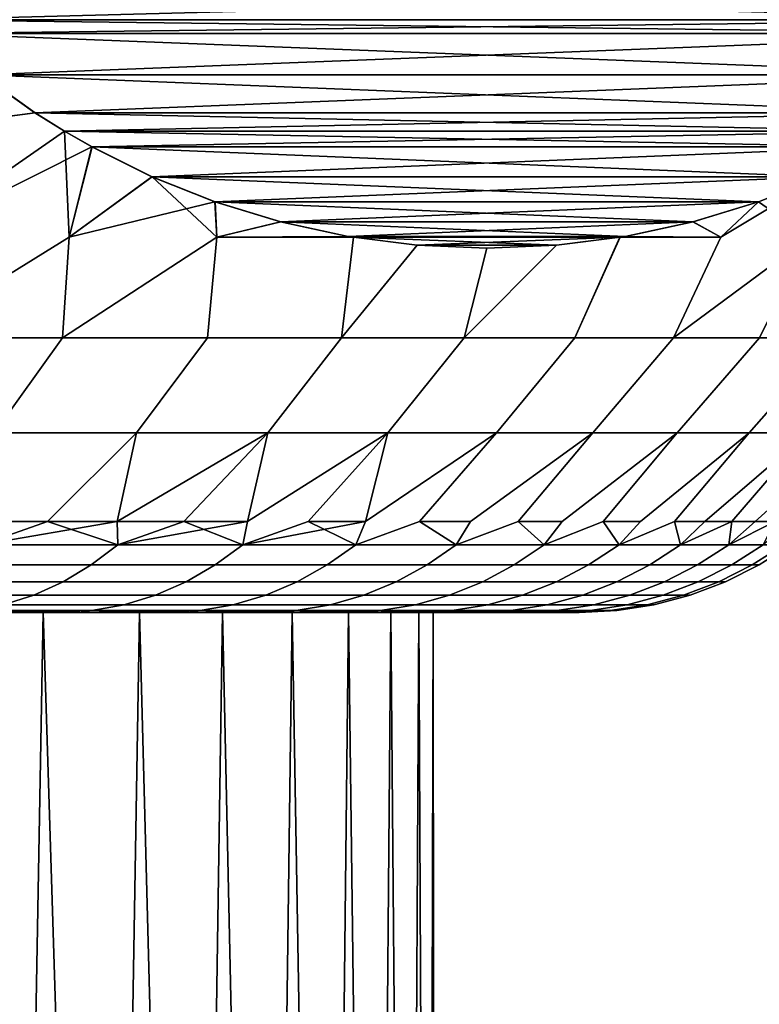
# Model space of a CAD drawing. Header units: metres. Extents: x -109 to 109, y -100 to 58.
# Tile 529 of 642: x 9.11 to 11.14, y 19.62 to 22.33. Entities that reach past the tile are written whole.
import ezdxf

# ---------------------------------------------------------------- set-up
doc = ezdxf.new("R2010")
doc.units = ezdxf.units.M
doc.layers.add('solid_21_062_100_XXX', color=7, linetype='CONTINUOUS')

msp = doc.modelspace()

# ---------------------------------------------------------------- linework, layer by layer
at = {"layer": 'solid_21_062_100_XXX'}
for points in [[(8.742086, 22.411617, 196.139175), (12.041987, 22.411062, 201.854767), (11.956112, 22.326788, 201.706024)], [(8.742086, 22.411617, 196.139175), (11.956112, 22.326788, 201.706024), (8.828505, 22.326782, 196.288849)], [(12.042513, 22.411606, 208.139191), (8.742615, 22.41107, 213.854782), (8.828498, 22.326788, 213.706024)], [(12.042513, 22.411606, 208.139191), (8.828498, 22.326788, 213.706024), (11.956105, 22.326782, 208.288849)], [(11.956105, 22.326782, 208.288849), (8.828498, 22.326788, 213.706024), (8.869605, 22.289175, 213.634827)], [(8.828505, 22.326782, 196.288849), (11.956112, 22.326788, 201.706024), (11.914998, 22.289169, 201.634811)], [(8.8691, 22.289625, 196.359161), (8.828505, 22.326782, 196.288849), (11.914998, 22.289169, 201.634811)], [(11.9155, 22.289618, 208.359177), (11.956105, 22.326782, 208.288849), (8.869605, 22.289175, 213.634827)], [(9.005974, 22.175941, 196.596237), (8.8691, 22.289625, 196.359161), (11.914998, 22.289169, 201.634811)], [(11.778625, 22.175934, 208.596252), (11.9155, 22.289618, 208.359177), (8.869605, 22.289175, 213.634827)], [(11.778625, 22.175934, 208.596252), (8.869605, 22.289175, 213.634827), (9.006467, 22.175562, 213.397766)], [(9.005974, 22.175941, 196.596237), (11.914998, 22.289169, 201.634811), (11.778137, 22.175558, 201.397766)], [(9.005974, 22.175941, 196.596237), (9.152626, 22.071663, 196.85025), (8.777509, 22.022234, 196.491837)], [(8.777516, 22.022234, 213.503006), (9.153113, 22.071344, 213.143768), (9.006467, 22.175562, 213.397766)], [(9.005974, 22.175941, 196.596237), (11.778137, 22.175558, 201.397766), (9.152626, 22.071663, 196.85025)], [(11.778625, 22.175934, 208.596252), (9.006467, 22.175562, 213.397766), (11.631973, 22.071657, 208.850266)], [(11.631973, 22.071657, 208.850266), (9.006467, 22.175562, 213.397766), (9.153113, 22.071344, 213.143768)], [(9.152626, 22.071663, 196.85025), (11.778137, 22.175558, 201.397766), (11.631491, 22.071341, 201.143768)], [(9.152626, 22.071663, 196.85025), (9.233551, 22.02103, 196.990417), (8.814921, 21.730471, 196.821747), (8.777509, 22.022234, 196.491837)], [(8.814769, 21.730471, 213.173279), (9.233544, 22.021036, 213.004471), (9.153113, 22.071344, 213.143768), (8.777516, 22.022234, 213.503006)], [(9.152626, 22.071663, 196.85025), (11.631491, 22.071341, 201.143768), (11.551065, 22.021036, 201.004471)], [(9.152626, 22.071663, 196.85025), (11.551065, 22.021036, 201.004471), (9.233551, 22.02103, 196.990417)], [(11.631973, 22.071657, 208.850266), (9.153113, 22.071344, 213.143768), (9.233544, 22.021036, 213.004471)], [(11.631973, 22.071657, 208.850266), (9.233544, 22.021036, 213.004471), (11.551059, 22.02103, 208.990417)], [(8.800601, 21.45356, 212.862122), (9.246716, 21.730471, 212.681366), (9.233544, 22.021036, 213.004471), (8.814769, 21.730471, 213.173279)], [(9.308641, 21.978024, 197.120468), (8.814921, 21.730471, 196.821747), (9.233551, 22.02103, 196.990417)], [(9.246716, 21.730471, 212.681366), (9.309202, 21.977716, 212.873413), (9.233544, 22.021036, 213.004471)], [(11.551059, 22.02103, 208.990417), (9.233544, 22.021036, 213.004471), (9.309202, 21.977716, 212.873413)], [(9.233551, 22.02103, 196.990417), (11.551065, 22.021036, 201.004471), (11.4754, 21.977713, 200.873413)], [(9.308641, 21.978024, 197.120468), (9.233551, 22.02103, 196.990417), (11.4754, 21.977713, 200.873413)], [(11.475956, 21.978016, 209.120499), (11.551059, 22.02103, 208.990417), (9.309202, 21.977716, 212.873413)], [(9.308641, 21.978024, 197.120468), (9.246865, 21.730471, 197.313675), (8.800601, 21.45356, 197.132736), (8.814921, 21.730471, 196.821747)], [(9.246716, 21.730471, 212.681366), (9.474071, 21.895926, 212.58786), (9.309202, 21.977716, 212.873413)], [(9.473566, 21.896152, 197.406128), (9.246865, 21.730471, 197.313675), (9.308641, 21.978024, 197.120468)], [(9.473566, 21.896152, 197.406128), (9.308641, 21.978024, 197.120468), (11.4754, 21.977713, 200.873413)], [(11.31103, 21.896147, 209.406158), (11.475956, 21.978016, 209.120499), (9.309202, 21.977716, 212.873413)], [(11.31103, 21.896147, 209.406158), (9.309202, 21.977716, 212.873413), (9.474071, 21.895926, 212.58786)], [(9.473566, 21.896152, 197.406128), (11.4754, 21.977713, 200.873413), (11.31053, 21.895922, 200.587845)], [(9.227734, 21.45356, 212.356308), (9.651248, 21.730471, 212.166672), (9.474071, 21.895926, 212.58786), (9.246716, 21.730471, 212.681366)], [(9.473566, 21.896152, 197.406128), (9.646564, 21.827225, 197.705765), (9.246865, 21.730471, 197.313675)], [(9.473566, 21.896152, 197.406128), (11.31053, 21.895922, 200.587845), (9.646564, 21.827225, 197.705765)], [(11.31103, 21.896147, 209.406158), (9.474071, 21.895926, 212.58786), (11.138032, 21.827219, 209.705795)], [(9.651248, 21.730471, 212.166672), (9.647058, 21.827049, 212.288239), (9.474071, 21.895926, 212.58786)], [(11.138032, 21.827219, 209.705795), (9.474071, 21.895926, 212.58786), (9.647058, 21.827049, 212.288239)], [(9.646564, 21.827225, 197.705765), (11.31053, 21.895922, 200.587845), (11.137541, 21.827045, 200.288223)], [(11.31053, 21.895922, 200.587845), (11.277728, 21.730471, 200.831192), (10.904285, 21.45356, 200.480728), (11.034307, 21.730471, 200.223679)], [(11.137541, 21.827045, 200.288223), (11.31053, 21.895922, 200.587845), (11.034307, 21.730471, 200.223679)], [(11.31103, 21.896147, 209.406158), (11.138032, 21.827219, 209.705795), (11.277641, 21.730471, 209.163895)], [(9.646564, 21.827225, 197.705765), (9.651393, 21.730471, 197.828384), (9.227734, 21.45356, 197.638565), (9.246865, 21.730471, 197.313675)], [(9.646564, 21.827225, 197.705765), (9.826364, 21.772358, 198.017197), (9.651393, 21.730471, 197.828384)], [(9.646564, 21.827225, 197.705765), (11.137541, 21.827045, 200.288223), (9.826364, 21.772358, 198.017197)], [(11.138032, 21.827219, 209.705795), (9.647058, 21.827049, 212.288239), (10.958231, 21.772354, 210.017212)], [(9.651248, 21.730471, 212.166672), (9.826916, 21.772217, 211.976715), (9.647058, 21.827049, 212.288239)], [(10.958231, 21.772354, 210.017212), (9.647058, 21.827049, 212.288239), (9.826916, 21.772217, 211.976715)], [(9.826364, 21.772358, 198.017197), (11.137541, 21.827045, 200.288223), (10.957681, 21.772213, 199.976685)], [(11.138032, 21.827219, 209.705795), (11.034207, 21.730471, 209.771408), (10.904285, 21.45356, 209.51413), (11.277641, 21.730471, 209.163895)], [(10.957681, 21.772213, 199.976685), (11.137541, 21.827045, 200.288223), (11.034307, 21.730471, 200.223679)], [(11.138032, 21.827219, 209.705795), (10.958231, 21.772354, 210.017212), (11.034207, 21.730471, 209.771408)], [(9.651248, 21.730471, 212.166672), (10.012185, 21.732346, 211.655823), (9.826916, 21.772217, 211.976715)], [(9.826364, 21.772358, 198.017197), (10.011753, 21.73242, 198.338303), (9.651393, 21.730471, 197.828384)], [(9.826364, 21.772358, 198.017197), (10.957681, 21.772213, 199.976685), (10.011753, 21.73242, 198.338303)], [(10.958231, 21.772354, 210.017212), (9.826916, 21.772217, 211.976715), (10.772841, 21.732418, 210.338318)], [(10.772841, 21.732418, 210.338318), (9.826916, 21.772217, 211.976715), (10.012185, 21.732346, 211.655823)], [(10.011753, 21.73242, 198.338303), (10.957681, 21.772213, 199.976685), (10.772411, 21.732344, 199.655792)], [(10.772411, 21.732344, 199.655792), (10.957681, 21.772213, 199.976685), (11.034307, 21.730471, 200.223679)], [(10.958231, 21.772354, 210.017212), (10.772841, 21.732418, 210.338318), (11.034207, 21.730471, 209.771408)], [(8.800601, 21.45356, 212.862122), (9.227734, 21.45356, 212.356308), (9.246716, 21.730471, 212.681366)], [(9.227734, 21.45356, 197.638565), (8.800601, 21.45356, 197.132736), (9.246865, 21.730471, 197.313675)], [(9.227734, 21.45356, 212.356308), (9.625832, 21.45356, 211.827316), (9.651248, 21.730471, 212.166672)], [(9.625832, 21.45356, 198.167542), (9.227734, 21.45356, 197.638565), (9.651393, 21.730471, 197.828384)], [(9.993644, 21.45356, 211.276855), (10.026648, 21.729918, 211.630768), (9.651248, 21.730471, 212.166672), (9.625832, 21.45356, 211.827316)], [(9.993644, 21.45356, 198.718002), (9.625832, 21.45356, 198.167542), (9.651393, 21.730471, 197.828384), (10.026774, 21.729897, 198.364319)], [(9.651248, 21.730471, 212.166672), (10.026648, 21.729918, 211.630768), (10.012185, 21.732346, 211.655823)], [(10.011753, 21.73242, 198.338303), (10.026774, 21.729897, 198.364319), (9.651393, 21.730471, 197.828384)], [(9.993644, 21.45356, 211.276855), (10.201414, 21.708113, 211.328064), (10.026648, 21.729918, 211.630768)], [(9.993644, 21.45356, 198.718002), (10.026774, 21.729897, 198.364319), (10.200974, 21.708149, 198.666031)], [(10.011753, 21.73242, 198.338303), (10.757966, 21.729918, 199.630768), (10.026774, 21.729897, 198.364319)], [(10.011753, 21.73242, 198.338303), (10.772411, 21.732344, 199.655792), (10.757966, 21.729918, 199.630768)], [(10.772841, 21.732418, 210.338318), (10.012185, 21.732346, 211.655823), (10.026648, 21.729918, 211.630768)], [(10.772841, 21.732418, 210.338318), (10.026648, 21.729918, 211.630768), (10.757839, 21.729897, 210.364304)], [(10.757839, 21.729897, 210.364304), (10.026648, 21.729918, 211.630768), (10.201414, 21.708113, 211.328064)], [(10.026774, 21.729897, 198.364319), (10.757966, 21.729918, 199.630768), (10.583182, 21.708111, 199.328033)], [(10.026774, 21.729897, 198.364319), (10.583182, 21.708111, 199.328033), (10.200974, 21.708149, 198.666031)], [(10.757839, 21.729897, 210.364304), (10.201414, 21.708113, 211.328064), (10.583621, 21.708149, 210.666061)], [(10.633878, 21.45356, 199.876419), (10.330011, 21.45356, 199.288239), (10.583182, 21.708111, 199.328033), (10.757966, 21.729918, 199.630768)], [(10.330011, 21.45356, 210.706619), (10.633878, 21.45356, 210.118439), (10.757839, 21.729897, 210.364304), (10.583621, 21.708149, 210.666061)], [(10.904285, 21.45356, 209.51413), (11.034207, 21.730471, 209.771408), (10.757839, 21.729897, 210.364304), (10.633878, 21.45356, 210.118439)], [(10.904285, 21.45356, 200.480728), (10.633878, 21.45356, 199.876419), (10.757966, 21.729918, 199.630768), (11.034307, 21.730471, 200.223679)], [(10.772841, 21.732418, 210.338318), (10.757839, 21.729897, 210.364304), (11.034207, 21.730471, 209.771408)], [(10.772411, 21.732344, 199.655792), (11.034307, 21.730471, 200.223679), (10.757966, 21.729918, 199.630768)], [(10.904285, 21.45356, 209.51413), (11.140385, 21.45356, 208.895615), (11.277641, 21.730471, 209.163895)], [(11.140385, 21.45356, 201.099243), (10.904285, 21.45356, 200.480728), (11.277728, 21.730471, 200.831192)], [(10.330011, 21.45356, 199.288239), (9.993644, 21.45356, 198.718002), (10.200974, 21.708149, 198.666031), (10.392025, 21.700001, 198.996948)], [(9.993644, 21.45356, 211.276855), (10.330011, 21.45356, 210.706619), (10.39257, 21.700001, 210.996979), (10.201414, 21.708113, 211.328064)], [(10.200974, 21.708149, 198.666031), (10.583182, 21.708111, 199.328033), (10.392025, 21.700001, 198.996948)], [(10.583621, 21.708149, 210.666061), (10.201414, 21.708113, 211.328064), (10.39257, 21.700001, 210.996979)], [(10.330011, 21.45356, 210.706619), (10.583621, 21.708149, 210.666061), (10.39257, 21.700001, 210.996979)], [(10.330011, 21.45356, 199.288239), (10.392025, 21.700001, 198.996948), (10.583182, 21.708111, 199.328033)], [(9.04089, 21.192892, 197.787567), (8.622407, 21.192892, 197.291977), (8.800601, 21.45356, 197.132736), (9.227734, 21.45356, 197.638565)], [(8.622407, 21.192892, 212.702881), (9.04089, 21.192892, 212.207306), (9.227734, 21.45356, 212.356308), (8.800601, 21.45356, 212.862122)], [(9.430928, 21.192892, 198.305832), (9.04089, 21.192892, 197.787567), (9.227734, 21.45356, 197.638565), (9.625832, 21.45356, 198.167542)], [(9.04089, 21.192892, 212.207306), (9.430928, 21.192892, 211.689026), (9.625832, 21.45356, 211.827316), (9.227734, 21.45356, 212.356308)], [(9.791292, 21.192892, 198.845154), (9.430928, 21.192892, 198.305832), (9.625832, 21.45356, 198.167542), (9.993644, 21.45356, 198.718002)], [(9.430928, 21.192892, 211.689026), (9.791292, 21.192892, 211.149704), (9.993644, 21.45356, 211.276855), (9.625832, 21.45356, 211.827316)], [(10.12085, 21.192892, 199.403839), (9.791292, 21.192892, 198.845154), (9.993644, 21.45356, 198.718002), (10.330011, 21.45356, 199.288239)], [(9.791292, 21.192892, 211.149704), (10.12085, 21.192892, 210.591034), (10.330011, 21.45356, 210.706619), (9.993644, 21.45356, 211.276855)], [(10.418563, 21.192892, 199.980118), (10.12085, 21.192892, 199.403839), (10.330011, 21.45356, 199.288239), (10.633878, 21.45356, 199.876419)], [(10.12085, 21.192892, 210.591034), (10.418563, 21.192892, 210.01474), (10.633878, 21.45356, 210.118439), (10.330011, 21.45356, 210.706619)], [(10.683496, 21.192892, 200.572189), (10.418563, 21.192892, 199.980118), (10.633878, 21.45356, 199.876419), (10.904285, 21.45356, 200.480728)], [(10.418563, 21.192892, 210.01474), (10.683496, 21.192892, 209.422684), (10.904285, 21.45356, 209.51413), (10.633878, 21.45356, 210.118439)], [(10.914814, 21.192892, 201.178177), (10.683496, 21.192892, 200.572189), (10.904285, 21.45356, 200.480728), (11.140385, 21.45356, 201.099243)], [(10.683496, 21.192892, 209.422684), (10.914814, 21.192892, 208.816696), (11.140385, 21.45356, 208.895615), (10.904285, 21.45356, 209.51413)], [(11.111791, 21.192892, 201.796173), (10.914814, 21.192892, 201.178177), (11.140385, 21.45356, 201.099243), (11.341432, 21.45356, 201.730026)], [(10.914814, 21.192892, 208.816696), (11.111791, 21.192892, 208.198685), (11.341432, 21.45356, 208.264847), (11.140385, 21.45356, 208.895615)], [(11.273806, 21.192892, 202.424255), (11.111791, 21.192892, 201.796173), (11.341432, 21.45356, 201.730026), (11.506795, 21.45356, 202.371078)], [(11.111791, 21.192892, 208.198685), (11.273806, 21.192892, 207.570602), (11.506795, 21.45356, 207.623779), (11.341432, 21.45356, 208.264847)], [(9.186948, 20.950001, 198.405579), (8.987576, 20.950001, 198.13623), (9.04089, 21.192892, 197.787567), (9.430928, 21.192892, 198.305832)], [(8.987576, 20.950001, 211.858627), (9.186949, 20.950001, 211.589279), (9.430928, 21.192892, 211.689026), (9.04089, 21.192892, 212.207306)], [(9.378251, 20.950001, 198.68071), (9.186948, 20.950001, 198.405579), (9.430928, 21.192892, 198.305832)], [(9.186949, 20.950001, 211.589279), (9.378252, 20.950001, 211.314148), (9.430928, 21.192892, 211.689026)], [(9.378251, 20.950001, 198.68071), (9.430928, 21.192892, 198.305832), (9.791292, 21.192892, 198.845154)], [(9.379845, 20.886124, 198.828217), (9.378251, 20.950001, 198.68071), (9.791292, 21.192892, 198.845154), (9.561317, 20.950001, 198.961395)], [(9.378252, 20.950001, 211.314148), (9.561318, 20.950001, 211.033463), (9.791292, 21.192892, 211.149704), (9.430928, 21.192892, 211.689026)], [(9.735986, 20.950001, 199.247375), (9.561317, 20.950001, 198.961395), (9.791292, 21.192892, 198.845154)], [(9.561318, 20.950001, 211.033463), (9.735987, 20.950001, 210.747482), (9.791292, 21.192892, 211.149704)], [(9.722684, 20.886124, 199.384033), (9.735986, 20.950001, 199.247375), (10.12085, 21.192892, 199.403839), (9.902102, 20.950001, 199.538406)], [(9.722684, 20.886124, 210.610825), (9.902103, 20.950001, 210.456451), (10.12085, 21.192892, 210.591034), (9.735987, 20.950001, 210.747482)], [(9.735986, 20.950001, 199.247375), (9.791292, 21.192892, 198.845154), (10.12085, 21.192892, 199.403839)], [(9.735987, 20.950001, 210.747482), (10.12085, 21.192892, 210.591034), (9.791292, 21.192892, 211.149704)], [(10.059523, 20.950001, 199.834244), (9.902102, 20.950001, 199.538406), (10.12085, 21.192892, 199.403839), (10.418563, 21.192892, 199.980118)], [(9.902103, 20.950001, 210.456451), (10.059523, 20.950001, 210.160614), (10.12085, 21.192892, 210.591034)], [(10.032625, 20.886124, 199.958862), (10.059523, 20.950001, 199.834244), (10.418563, 21.192892, 199.980118), (10.208107, 20.950001, 200.134598)], [(10.032625, 20.886124, 210.036011), (10.208108, 20.950001, 209.86026), (10.418563, 21.192892, 210.01474), (10.059523, 20.950001, 210.160614)], [(10.059523, 20.950001, 210.160614), (10.418563, 21.192892, 210.01474), (10.12085, 21.192892, 210.591034)], [(10.347726, 20.950001, 200.43924), (10.208107, 20.950001, 200.134598), (10.418563, 21.192892, 199.980118), (10.683496, 21.192892, 200.572189)], [(10.208108, 20.950001, 209.86026), (10.347726, 20.950001, 209.555618), (10.683496, 21.192892, 209.422684), (10.418563, 21.192892, 210.01474)], [(10.308619, 20.886124, 200.55072), (10.347726, 20.950001, 200.43924), (10.683496, 21.192892, 200.572189), (10.478255, 20.950001, 200.747879)], [(10.308619, 20.886124, 209.444138), (10.478256, 20.950001, 209.246979), (10.683496, 21.192892, 209.422684), (10.347726, 20.950001, 209.555618)], [(10.599582, 20.950001, 201.060257), (10.478255, 20.950001, 200.747879), (10.683496, 21.192892, 200.572189), (10.914814, 21.192892, 201.178177)], [(10.478256, 20.950001, 209.246979), (10.599583, 20.950001, 208.934616), (10.914814, 21.192892, 208.816696), (10.683496, 21.192892, 209.422684)], [(10.54973, 20.886124, 201.157639), (10.599582, 20.950001, 201.060257), (10.914814, 21.192892, 201.178177), (10.711599, 20.950001, 201.376083)], [(10.54973, 20.886124, 208.837219), (10.711599, 20.950001, 208.618774), (10.914814, 21.192892, 208.816696), (10.599583, 20.950001, 208.934616)], [(10.814207, 20.950001, 201.695099), (10.711599, 20.950001, 201.376083), (10.914814, 21.192892, 201.178177), (11.111791, 21.192892, 201.796173)], [(10.711599, 20.950001, 208.618774), (10.814208, 20.950001, 208.299774), (11.111791, 21.192892, 208.198685), (10.914814, 21.192892, 208.816696)], [(10.755146, 20.886124, 201.777557), (10.814207, 20.950001, 201.695099), (11.111791, 21.192892, 201.796173), (10.907317, 20.950001, 202.016998)], [(10.755146, 20.886124, 208.217316), (10.907318, 20.950001, 207.977859), (11.111791, 21.192892, 208.198685), (10.814208, 20.950001, 208.299774)], [(10.990848, 20.950001, 202.341537), (10.907317, 20.950001, 202.016998), (11.111791, 21.192892, 201.796173), (11.273806, 21.192892, 202.424255)], [(10.907318, 20.950001, 207.977859), (10.990848, 20.950001, 207.653336), (11.273806, 21.192892, 207.570602), (11.111791, 21.192892, 208.198685)], [(11.064724, 20.950001, 202.668396), (10.990848, 20.950001, 202.341537), (11.273806, 21.192892, 202.424255)], [(10.990848, 20.950001, 207.653336), (11.064724, 20.950001, 207.326462), (11.273806, 21.192892, 207.570602)], [(11.128881, 20.950001, 202.997299), (11.064724, 20.950001, 202.668396), (11.273806, 21.192892, 202.424255), (11.400349, 21.192892, 203.06044)], [(11.064724, 20.950001, 207.326462), (11.128881, 20.950001, 206.997559), (11.400349, 21.192892, 206.934433), (11.273806, 21.192892, 207.570602)], [(11.183265, 20.950001, 203.327957), (11.128881, 20.950001, 202.997299), (11.400349, 21.192892, 203.06044)], [(11.128881, 20.950001, 206.997559), (11.183265, 20.950001, 206.666901), (11.400349, 21.192892, 206.934433)], [(9.005267, 20.886124, 198.293259), (8.987576, 20.950001, 198.13623), (9.186948, 20.950001, 198.405579)], [(9.005267, 20.886124, 211.701599), (9.186949, 20.950001, 211.589279), (8.987576, 20.950001, 211.858627)], [(9.005267, 20.886124, 198.293259), (9.186948, 20.950001, 198.405579), (9.378251, 20.950001, 198.68071)], [(9.005267, 20.886124, 198.293259), (9.378251, 20.950001, 198.68071), (9.379845, 20.886124, 198.828217)], [(9.379845, 20.886124, 211.166656), (9.186949, 20.950001, 211.589279), (9.005267, 20.886124, 211.701599)], [(9.379845, 20.886124, 211.166656), (9.378252, 20.950001, 211.314148), (9.186949, 20.950001, 211.589279)], [(9.379845, 20.886124, 211.166656), (9.561318, 20.950001, 211.033463), (9.378252, 20.950001, 211.314148)], [(9.379845, 20.886124, 198.828217), (9.561317, 20.950001, 198.961395), (9.735986, 20.950001, 199.247375)], [(9.379845, 20.886124, 198.828217), (9.735986, 20.950001, 199.247375), (9.722684, 20.886124, 199.384033)], [(9.722684, 20.886124, 210.610825), (9.561318, 20.950001, 211.033463), (9.379845, 20.886124, 211.166656)], [(9.722684, 20.886124, 210.610825), (9.735987, 20.950001, 210.747482), (9.561318, 20.950001, 211.033463)], [(9.722684, 20.886124, 199.384033), (9.902102, 20.950001, 199.538406), (10.059523, 20.950001, 199.834244)], [(9.722684, 20.886124, 199.384033), (10.059523, 20.950001, 199.834244), (10.032625, 20.886124, 199.958862)], [(10.032625, 20.886124, 210.036011), (9.902103, 20.950001, 210.456451), (9.722684, 20.886124, 210.610825)], [(10.032625, 20.886124, 210.036011), (10.059523, 20.950001, 210.160614), (9.902103, 20.950001, 210.456451)], [(10.308619, 20.886124, 200.55072), (10.032625, 20.886124, 199.958862), (10.208107, 20.950001, 200.134598), (10.347726, 20.950001, 200.43924)], [(10.308619, 20.886124, 209.444138), (10.208108, 20.950001, 209.86026), (10.032625, 20.886124, 210.036011)], [(10.308619, 20.886124, 209.444138), (10.347726, 20.950001, 209.555618), (10.208108, 20.950001, 209.86026)], [(10.54973, 20.886124, 201.157639), (10.308619, 20.886124, 200.55072), (10.478255, 20.950001, 200.747879), (10.599582, 20.950001, 201.060257)], [(10.54973, 20.886124, 208.837219), (10.478256, 20.950001, 209.246979), (10.308619, 20.886124, 209.444138)], [(10.54973, 20.886124, 208.837219), (10.599583, 20.950001, 208.934616), (10.478256, 20.950001, 209.246979)], [(10.755146, 20.886124, 201.777557), (10.54973, 20.886124, 201.157639), (10.711599, 20.950001, 201.376083), (10.814207, 20.950001, 201.695099)], [(10.755146, 20.886124, 208.217316), (10.711599, 20.950001, 208.618774), (10.54973, 20.886124, 208.837219)], [(10.755146, 20.886124, 208.217316), (10.814208, 20.950001, 208.299774), (10.711599, 20.950001, 208.618774)], [(10.92417, 20.886124, 202.408356), (10.755146, 20.886124, 201.777557), (10.907317, 20.950001, 202.016998), (10.990848, 20.950001, 202.341537)], [(10.92417, 20.886124, 207.586502), (10.907318, 20.950001, 207.977859), (10.755146, 20.886124, 208.217316)], [(10.92417, 20.886124, 207.586502), (10.990848, 20.950001, 207.653336), (10.907318, 20.950001, 207.977859)], [(10.92417, 20.886124, 202.408356), (10.990848, 20.950001, 202.341537), (11.064724, 20.950001, 202.668396)], [(11.056229, 20.886124, 203.047913), (10.92417, 20.886124, 202.408356), (11.064724, 20.950001, 202.668396), (11.128881, 20.950001, 202.997299)], [(10.92417, 20.886124, 207.586502), (11.064724, 20.950001, 207.326462), (10.990848, 20.950001, 207.653336)], [(11.056229, 20.886124, 206.946945), (11.064724, 20.950001, 207.326462), (10.92417, 20.886124, 207.586502)], [(11.056229, 20.886124, 203.047913), (11.128881, 20.950001, 202.997299), (11.183265, 20.950001, 203.327957)], [(11.150877, 20.886124, 203.694077), (11.056229, 20.886124, 203.047913), (11.183265, 20.950001, 203.327957), (11.227825, 20.950001, 203.660095)], [(11.056229, 20.886124, 206.946945), (11.183265, 20.950001, 206.666901), (11.128881, 20.950001, 206.997559)], [(11.150877, 20.886124, 206.300781), (11.183265, 20.950001, 206.666901), (11.056229, 20.886124, 206.946945)], [(11.056229, 20.886124, 206.946945), (11.128881, 20.950001, 206.997559), (11.064724, 20.950001, 207.326462)], [(9.005267, 20.886124, 198.293259), (9.379845, 20.886124, 198.828217), (9.307103, 20.830523, 198.876053), (8.935431, 20.830523, 198.345245)], [(9.379845, 20.886124, 211.166656), (9.005267, 20.886124, 211.701599), (8.935431, 20.830523, 211.649612), (9.307103, 20.830523, 211.118805)], [(9.379845, 20.886124, 198.828217), (9.722684, 20.886124, 199.384033), (9.647284, 20.830523, 199.427567), (9.307103, 20.830523, 198.876053)], [(9.722684, 20.886124, 210.610825), (9.379845, 20.886124, 211.166656), (9.307103, 20.830523, 211.118805), (9.647284, 20.830523, 210.567291)], [(9.722684, 20.886124, 199.384033), (10.032625, 20.886124, 199.958862), (9.95482, 20.830523, 199.997925), (9.647284, 20.830523, 199.427567)], [(10.032625, 20.886124, 210.036011), (9.722684, 20.886124, 210.610825), (9.647284, 20.830523, 210.567291), (9.95482, 20.830523, 209.996933)], [(10.032625, 20.886124, 199.958862), (10.308619, 20.886124, 200.55072), (10.228673, 20.830523, 200.585205), (9.95482, 20.830523, 199.997925)], [(10.308619, 20.886124, 209.444138), (10.032625, 20.886124, 210.036011), (9.95482, 20.830523, 209.996933), (10.228673, 20.830523, 209.409653)], [(10.308619, 20.886124, 200.55072), (10.54973, 20.886124, 201.157639), (10.467916, 20.830523, 201.187424), (10.228673, 20.830523, 200.585205)], [(10.54973, 20.886124, 208.837219), (10.308619, 20.886124, 209.444138), (10.228673, 20.830523, 209.409653), (10.467916, 20.830523, 208.807434)], [(10.54973, 20.886124, 201.157639), (10.755146, 20.886124, 201.777557), (10.671738, 20.830523, 201.802521), (10.467916, 20.830523, 201.187424)], [(10.755146, 20.886124, 208.217316), (10.54973, 20.886124, 208.837219), (10.467916, 20.830523, 208.807434), (10.671738, 20.830523, 208.192337)], [(10.755146, 20.886124, 201.777557), (10.92417, 20.886124, 202.408356), (10.83945, 20.830523, 202.428436), (10.671738, 20.830523, 201.802521)], [(10.92417, 20.886124, 207.586502), (10.755146, 20.886124, 208.217316), (10.671738, 20.830523, 208.192337), (10.83945, 20.830523, 207.566422)], [(10.92417, 20.886124, 202.408356), (11.056229, 20.886124, 203.047913), (10.970486, 20.830523, 203.063034), (10.83945, 20.830523, 202.428436)], [(11.056229, 20.886124, 206.946945), (10.92417, 20.886124, 207.586502), (10.83945, 20.830523, 207.566422), (10.970486, 20.830523, 206.931824)], [(11.056229, 20.886124, 203.047913), (11.150877, 20.886124, 203.694077), (11.0644, 20.830523, 203.704193), (10.970486, 20.830523, 203.063034)], [(11.150877, 20.886124, 206.300781), (11.056229, 20.886124, 206.946945), (10.970486, 20.830523, 206.931824), (11.0644, 20.830523, 206.29068)], [(11.150877, 20.886124, 203.694077), (11.207795, 20.886124, 204.34465), (11.120876, 20.830523, 204.349716), (11.0644, 20.830523, 203.704193)], [(11.207795, 20.886124, 205.650208), (11.150877, 20.886124, 206.300781), (11.0644, 20.830523, 206.29068), (11.120876, 20.830523, 205.645142)], [(11.207795, 20.886124, 204.34465), (11.226789, 20.886124, 204.997437), (11.139723, 20.830523, 204.997437), (11.120876, 20.830523, 204.349716)], [(11.226789, 20.886124, 204.997437), (11.207795, 20.886124, 205.650208), (11.120876, 20.830523, 205.645142), (11.139723, 20.830523, 204.997437)], [(8.935431, 20.830523, 198.345245), (9.307103, 20.830523, 198.876053), (9.229956, 20.784201, 198.926788), (8.861364, 20.784201, 198.400391)], [(9.307103, 20.830523, 211.118805), (8.935431, 20.830523, 211.649612), (8.861364, 20.784201, 211.594467), (9.229956, 20.784201, 211.068069)], [(9.307103, 20.830523, 198.876053), (9.647284, 20.830523, 199.427567), (9.567317, 20.784201, 199.47374), (9.229956, 20.784201, 198.926788)], [(9.647284, 20.830523, 210.567291), (9.307103, 20.830523, 211.118805), (9.229956, 20.784201, 211.068069), (9.567317, 20.784201, 210.521118)], [(9.647284, 20.830523, 199.427567), (9.95482, 20.830523, 199.997925), (9.872304, 20.784201, 200.039368), (9.567317, 20.784201, 199.47374)], [(9.95482, 20.830523, 209.996933), (9.647284, 20.830523, 210.567291), (9.567317, 20.784201, 210.521118), (9.872304, 20.784201, 209.95549)], [(9.95482, 20.830523, 199.997925), (10.228673, 20.830523, 200.585205), (10.143888, 20.784201, 200.62178), (9.872304, 20.784201, 200.039368)], [(10.228673, 20.830523, 209.409653), (9.95482, 20.830523, 209.996933), (9.872304, 20.784201, 209.95549), (10.143888, 20.784201, 209.373077)], [(10.228673, 20.830523, 200.585205), (10.467916, 20.830523, 201.187424), (10.381146, 20.784201, 201.219009), (10.143888, 20.784201, 200.62178)], [(10.467916, 20.830523, 208.807434), (10.228673, 20.830523, 209.409653), (10.143888, 20.784201, 209.373077), (10.381146, 20.784201, 208.775864)], [(10.467916, 20.830523, 201.187424), (10.671738, 20.830523, 201.802521), (10.58328, 20.784201, 201.82901), (10.381146, 20.784201, 201.219009)], [(10.671738, 20.830523, 208.192337), (10.467916, 20.830523, 208.807434), (10.381146, 20.784201, 208.775864), (10.58328, 20.784201, 208.165863)], [(10.671738, 20.830523, 201.802521), (10.83945, 20.830523, 202.428436), (10.749602, 20.784201, 202.449722), (10.58328, 20.784201, 201.82901)], [(10.83945, 20.830523, 207.566422), (10.671738, 20.830523, 208.192337), (10.58328, 20.784201, 208.165863), (10.749602, 20.784201, 207.545135)], [(10.83945, 20.830523, 202.428436), (10.970486, 20.830523, 203.063034), (10.879551, 20.784201, 203.079071), (10.749602, 20.784201, 202.449722)], [(10.970486, 20.830523, 206.931824), (10.83945, 20.830523, 207.566422), (10.749602, 20.784201, 207.545135), (10.879551, 20.784201, 206.915787)], [(10.970486, 20.830523, 203.063034), (11.0644, 20.830523, 203.704193), (10.972687, 20.784201, 203.714905), (10.879551, 20.784201, 203.079071)], [(11.0644, 20.830523, 206.29068), (10.970486, 20.830523, 206.931824), (10.879551, 20.784201, 206.915787), (10.972687, 20.784201, 206.279953)], [(11.0644, 20.830523, 203.704193), (11.120876, 20.830523, 204.349716), (11.028695, 20.784201, 204.355087), (10.972687, 20.784201, 203.714905)], [(11.120876, 20.830523, 205.645142), (11.0644, 20.830523, 206.29068), (10.972687, 20.784201, 206.279953), (11.028695, 20.784201, 205.639786)], [(11.120876, 20.830523, 204.349716), (11.139723, 20.830523, 204.997437), (11.047385, 20.784201, 204.997437), (11.028695, 20.784201, 204.355087)], [(11.139723, 20.830523, 204.997437), (11.120876, 20.830523, 205.645142), (11.028695, 20.784201, 205.639786), (11.047385, 20.784201, 204.997437)], [(8.861364, 20.784201, 198.400391), (9.229956, 20.784201, 198.926788), (9.149228, 20.747652, 198.979889), (8.78386, 20.747652, 198.458084)], [(9.229956, 20.784201, 211.068069), (8.861364, 20.784201, 211.594467), (8.78386, 20.747652, 211.536774), (9.149228, 20.747652, 211.014969)], [(9.229956, 20.784201, 198.926788), (9.567317, 20.784201, 199.47374), (9.483638, 20.747652, 199.522049), (9.149228, 20.747652, 198.979889)], [(9.567317, 20.784201, 210.521118), (9.229956, 20.784201, 211.068069), (9.149228, 20.747652, 211.014969), (9.483638, 20.747652, 210.472809)], [(9.567317, 20.784201, 199.47374), (9.872304, 20.784201, 200.039368), (9.785958, 20.747652, 200.082733), (9.483638, 20.747652, 199.522049)], [(9.872304, 20.784201, 209.95549), (9.567317, 20.784201, 210.521118), (9.483638, 20.747652, 210.472809), (9.785958, 20.747652, 209.912125)], [(9.872304, 20.784201, 200.039368), (10.143888, 20.784201, 200.62178), (10.055166, 20.747652, 200.660049), (9.785958, 20.747652, 200.082733)], [(10.143888, 20.784201, 209.373077), (9.872304, 20.784201, 209.95549), (9.785958, 20.747652, 209.912125), (10.055166, 20.747652, 209.334808)], [(10.143888, 20.784201, 200.62178), (10.381146, 20.784201, 201.219009), (10.29035, 20.747652, 201.252045), (10.055166, 20.747652, 200.660049)], [(10.381146, 20.784201, 208.775864), (10.143888, 20.784201, 209.373077), (10.055166, 20.747652, 209.334808), (10.29035, 20.747652, 208.742813)], [(10.381146, 20.784201, 201.219009), (10.58328, 20.784201, 201.82901), (10.490715, 20.747652, 201.85672), (10.29035, 20.747652, 201.252045)], [(10.58328, 20.784201, 208.165863), (10.381146, 20.784201, 208.775864), (10.29035, 20.747652, 208.742813), (10.490715, 20.747652, 208.138138)], [(10.58328, 20.784201, 201.82901), (10.749602, 20.784201, 202.449722), (10.655582, 20.747652, 202.472015), (10.490715, 20.747652, 201.85672)], [(10.749602, 20.784201, 207.545135), (10.58328, 20.784201, 208.165863), (10.490715, 20.747652, 208.138138), (10.655582, 20.747652, 207.522858)], [(10.749602, 20.784201, 202.449722), (10.879551, 20.784201, 203.079071), (10.784395, 20.747652, 203.095856), (10.655582, 20.747652, 202.472015)], [(10.879551, 20.784201, 206.915787), (10.749602, 20.784201, 207.545135), (10.655582, 20.747652, 207.522858), (10.784395, 20.747652, 206.899017)], [(10.879551, 20.784201, 203.079071), (10.972687, 20.784201, 203.714905), (10.876717, 20.747652, 203.72612), (10.784395, 20.747652, 203.095856)], [(10.972687, 20.784201, 206.279953), (10.879551, 20.784201, 206.915787), (10.784395, 20.747652, 206.899017), (10.876717, 20.747652, 206.268738)], [(10.972687, 20.784201, 203.714905), (11.028695, 20.784201, 204.355087), (10.932235, 20.747652, 204.360703), (10.876717, 20.747652, 203.72612)], [(11.028695, 20.784201, 205.639786), (10.972687, 20.784201, 206.279953), (10.876717, 20.747652, 206.268738), (10.932235, 20.747652, 205.634155)], [(11.028695, 20.784201, 204.355087), (11.047385, 20.784201, 204.997437), (10.950762, 20.747652, 204.997437), (10.932235, 20.747652, 204.360703)], [(11.047385, 20.784201, 204.997437), (11.028695, 20.784201, 205.639786), (10.932235, 20.747652, 205.634155), (10.950762, 20.747652, 204.997437)], [(8.78386, 20.747652, 198.458084), (9.149228, 20.747652, 198.979889), (9.065781, 20.721266, 199.034775), (8.703745, 20.721266, 198.517731)], [(8.703745, 20.721266, 211.477127), (9.065781, 20.721266, 210.960083), (9.149228, 20.747652, 211.014969), (8.78386, 20.747652, 211.536774)], [(9.149228, 20.747652, 198.979889), (9.483638, 20.747652, 199.522049), (9.397141, 20.721266, 199.571991), (9.065781, 20.721266, 199.034775)], [(9.065781, 20.721266, 210.960083), (9.397141, 20.721266, 210.422867), (9.483638, 20.747652, 210.472809), (9.149228, 20.747652, 211.014969)], [(9.483638, 20.747652, 199.522049), (9.785958, 20.747652, 200.082733), (9.696704, 20.721266, 200.127563), (9.397141, 20.721266, 199.571991)], [(9.397141, 20.721266, 210.422867), (9.696704, 20.721266, 209.867294), (9.785958, 20.747652, 209.912125), (9.483638, 20.747652, 210.472809)], [(9.963456, 20.721266, 200.699615), (9.696704, 20.721266, 200.127563), (9.785958, 20.747652, 200.082733), (10.055166, 20.747652, 200.660049)], [(9.696704, 20.721266, 209.867294), (9.963456, 20.721266, 209.295242), (10.055166, 20.747652, 209.334808), (9.785958, 20.747652, 209.912125)], [(10.196495, 20.721266, 201.286209), (9.963456, 20.721266, 200.699615), (10.055166, 20.747652, 200.660049), (10.29035, 20.747652, 201.252045)], [(9.963456, 20.721266, 209.295242), (10.196495, 20.721266, 208.708649), (10.29035, 20.747652, 208.742813), (10.055166, 20.747652, 209.334808)], [(10.395033, 20.721266, 201.885361), (10.196495, 20.721266, 201.286209), (10.29035, 20.747652, 201.252045), (10.490715, 20.747652, 201.85672)], [(10.196495, 20.721266, 208.708649), (10.395033, 20.721266, 208.109497), (10.490715, 20.747652, 208.138138), (10.29035, 20.747652, 208.742813)], [(10.558396, 20.721266, 202.495041), (10.395033, 20.721266, 201.885361), (10.490715, 20.747652, 201.85672), (10.655582, 20.747652, 202.472015)], [(10.395033, 20.721266, 208.109497), (10.558396, 20.721266, 207.499817), (10.655582, 20.747652, 207.522858), (10.490715, 20.747652, 208.138138)], [(10.686034, 20.721266, 203.11319), (10.558396, 20.721266, 202.495041), (10.655582, 20.747652, 202.472015), (10.784395, 20.747652, 203.095856)], [(10.558396, 20.721266, 207.499817), (10.686034, 20.721266, 206.881668), (10.784395, 20.747652, 206.899017), (10.655582, 20.747652, 207.522858)], [(10.777514, 20.721266, 203.737717), (10.686034, 20.721266, 203.11319), (10.784395, 20.747652, 203.095856), (10.876717, 20.747652, 203.72612)], [(10.686034, 20.721266, 206.881668), (10.777514, 20.721266, 206.257141), (10.876717, 20.747652, 206.268738), (10.784395, 20.747652, 206.899017)], [(10.832525, 20.721266, 204.366501), (10.777514, 20.721266, 203.737717), (10.876717, 20.747652, 203.72612), (10.932235, 20.747652, 204.360703)], [(10.777514, 20.721266, 206.257141), (10.832525, 20.721266, 205.628357), (10.932235, 20.747652, 205.634155), (10.876717, 20.747652, 206.268738)], [(10.850883, 20.721266, 204.997437), (10.832525, 20.721266, 204.366501), (10.932235, 20.747652, 204.360703), (10.950762, 20.747652, 204.997437)], [(10.832525, 20.721266, 205.628357), (10.850883, 20.721266, 204.997437), (10.950762, 20.747652, 204.997437), (10.932235, 20.747652, 205.634155)], [(9.308747, 20.705326, 199.623016), (9.110738, 20.700001, 199.490479), (8.940255, 20.700001, 199.217819)], [(8.980505, 20.705326, 199.090866), (9.308747, 20.705326, 199.623016), (8.940255, 20.700001, 199.217819)], [(8.980505, 20.705326, 210.904007), (8.940276, 20.700001, 210.777008), (9.110758, 20.700001, 210.504349)], [(9.308747, 20.705326, 199.623016), (8.980505, 20.705326, 199.090866), (9.065781, 20.721266, 199.034775), (9.397141, 20.721266, 199.571991)], [(8.980505, 20.705326, 210.904007), (9.308747, 20.705326, 210.371841), (9.397141, 20.721266, 210.422867), (9.065781, 20.721266, 210.960083)], [(9.308747, 20.705326, 210.371841), (8.980505, 20.705326, 210.904007), (9.110758, 20.700001, 210.504349)], [(9.308747, 20.705326, 199.623016), (9.272887, 20.700001, 199.768127), (9.110738, 20.700001, 199.490479)], [(9.308747, 20.705326, 210.371841), (9.110758, 20.700001, 210.504349), (9.272906, 20.700001, 210.2267)], [(9.605493, 20.705326, 200.17337), (9.426574, 20.700001, 200.050537), (9.272887, 20.700001, 199.768127)], [(9.308747, 20.705326, 199.623016), (9.605493, 20.705326, 200.17337), (9.272887, 20.700001, 199.768127)], [(9.308747, 20.705326, 210.371841), (9.272906, 20.700001, 210.2267), (9.426592, 20.700001, 209.94429)], [(9.605493, 20.705326, 200.17337), (9.308747, 20.705326, 199.623016), (9.397141, 20.721266, 199.571991), (9.696704, 20.721266, 200.127563)], [(9.308747, 20.705326, 210.371841), (9.605493, 20.705326, 209.821487), (9.696704, 20.721266, 209.867294), (9.397141, 20.721266, 210.422867)], [(9.605493, 20.705326, 209.821487), (9.308747, 20.705326, 210.371841), (9.426592, 20.700001, 209.94429)], [(9.605493, 20.705326, 200.17337), (9.571686, 20.700001, 200.337509), (9.426574, 20.700001, 200.050537)], [(9.605493, 20.705326, 209.821487), (9.426592, 20.700001, 209.94429), (9.571703, 20.700001, 209.657318)], [(9.869736, 20.705326, 200.740036), (9.708042, 20.700001, 200.628693), (9.571686, 20.700001, 200.337509)], [(9.605493, 20.705326, 200.17337), (9.869736, 20.705326, 200.740036), (9.571686, 20.700001, 200.337509)], [(9.605493, 20.705326, 209.821487), (9.571703, 20.700001, 209.657318), (9.708057, 20.700001, 209.366135)], [(9.869736, 20.705326, 200.740036), (9.605493, 20.705326, 200.17337), (9.696704, 20.721266, 200.127563), (9.963456, 20.721266, 200.699615)], [(9.605493, 20.705326, 209.821487), (9.869736, 20.705326, 209.254822), (9.963456, 20.721266, 209.295242), (9.696704, 20.721266, 209.867294)], [(9.869736, 20.705326, 209.254822), (9.605493, 20.705326, 209.821487), (9.708057, 20.700001, 209.366135)], [(9.869736, 20.705326, 200.740036), (9.835546, 20.700001, 200.923859), (9.708042, 20.700001, 200.628693)], [(9.869736, 20.705326, 209.254822), (9.708057, 20.700001, 209.366135), (9.835561, 20.700001, 209.070969)], [(10.100583, 20.705326, 201.321121), (9.954093, 20.700001, 201.222778), (9.835546, 20.700001, 200.923859)], [(9.869736, 20.705326, 200.740036), (10.100583, 20.705326, 201.321121), (9.835546, 20.700001, 200.923859)], [(9.869736, 20.705326, 209.254822), (9.835561, 20.700001, 209.070969), (9.954106, 20.700001, 208.772049)], [(10.100583, 20.705326, 201.321121), (9.869736, 20.705326, 200.740036), (9.963456, 20.721266, 200.699615), (10.196495, 20.721266, 201.286209)], [(9.869736, 20.705326, 209.254822), (10.100583, 20.705326, 208.673737), (10.196495, 20.721266, 208.708649), (9.963456, 20.721266, 209.295242)], [(10.100583, 20.705326, 208.673737), (9.869736, 20.705326, 209.254822), (9.954106, 20.700001, 208.772049)], [(10.100583, 20.705326, 201.321121), (10.063539, 20.700001, 201.525085), (9.954093, 20.700001, 201.222778)], [(10.100583, 20.705326, 208.673737), (9.954106, 20.700001, 208.772049), (10.063551, 20.700001, 208.469742)], [(10.297253, 20.705326, 201.914642), (10.163814, 20.700001, 201.830582), (10.063539, 20.700001, 201.525085)], [(10.100583, 20.705326, 201.321121), (10.297253, 20.705326, 201.914642), (10.063539, 20.700001, 201.525085)], [(10.100583, 20.705326, 208.673737), (10.063551, 20.700001, 208.469742), (10.163825, 20.700001, 208.164246)], [(10.297253, 20.705326, 201.914642), (10.100583, 20.705326, 201.321121), (10.196495, 20.721266, 201.286209), (10.395033, 20.721266, 201.885361)], [(10.100583, 20.705326, 208.673737), (10.297253, 20.705326, 208.080231), (10.395033, 20.721266, 208.109497), (10.196495, 20.721266, 208.708649)], [(10.297253, 20.705326, 208.080231), (10.100583, 20.705326, 208.673737), (10.163825, 20.700001, 208.164246)], [(10.297253, 20.705326, 201.914642), (10.254822, 20.700001, 202.138992), (10.163814, 20.700001, 201.830582)], [(10.297253, 20.705326, 208.080231), (10.163825, 20.700001, 208.164246), (10.254832, 20.700001, 207.85582)], [(10.45908, 20.705326, 202.518585), (10.336462, 20.700001, 202.449966), (10.254822, 20.700001, 202.138992)], [(10.297253, 20.705326, 201.914642), (10.45908, 20.705326, 202.518585), (10.254822, 20.700001, 202.138992)], [(10.297253, 20.705326, 208.080231), (10.254832, 20.700001, 207.85582), (10.336471, 20.700001, 207.544861)], [(10.45908, 20.705326, 202.518585), (10.297253, 20.705326, 201.914642), (10.395033, 20.721266, 201.885361), (10.558396, 20.721266, 202.495041)], [(10.297253, 20.705326, 208.080231), (10.45908, 20.705326, 207.476273), (10.558396, 20.721266, 207.499817), (10.395033, 20.721266, 208.109497)], [(10.45908, 20.705326, 207.476273), (10.297253, 20.705326, 208.080231), (10.336471, 20.700001, 207.544861)], [(10.45908, 20.705326, 202.518585), (10.408684, 20.700001, 202.763306), (10.336462, 20.700001, 202.449966)], [(10.45908, 20.705326, 207.476273), (10.336471, 20.700001, 207.544861), (10.408691, 20.700001, 207.231522)], [(10.585517, 20.705326, 203.13092), (10.471407, 20.700001, 203.078674), (10.408684, 20.700001, 202.763306)], [(10.45908, 20.705326, 202.518585), (10.585517, 20.705326, 203.13092), (10.408684, 20.700001, 202.763306)], [(10.585517, 20.705326, 206.863937), (10.45908, 20.705326, 207.476273), (10.408691, 20.700001, 207.231522), (10.471414, 20.700001, 206.916153)], [(10.585517, 20.705326, 203.13092), (10.45908, 20.705326, 202.518585), (10.558396, 20.721266, 202.495041), (10.686034, 20.721266, 203.11319)], [(10.45908, 20.705326, 207.476273), (10.585517, 20.705326, 206.863937), (10.686034, 20.721266, 206.881668), (10.558396, 20.721266, 207.499817)], [(10.585517, 20.705326, 203.13092), (10.524573, 20.700001, 203.395752), (10.471407, 20.700001, 203.078674)], [(10.585517, 20.705326, 206.863937), (10.471414, 20.700001, 206.916153), (10.524579, 20.700001, 206.599075)], [(10.676136, 20.705326, 203.749573), (10.568147, 20.700001, 203.714355), (10.524573, 20.700001, 203.395752)], [(10.585517, 20.705326, 203.13092), (10.676136, 20.705326, 203.749573), (10.524573, 20.700001, 203.395752)], [(10.676136, 20.705326, 206.245285), (10.585517, 20.705326, 206.863937), (10.524579, 20.700001, 206.599075), (10.568151, 20.700001, 206.280472)], [(10.676136, 20.705326, 203.749573), (10.602074, 20.700001, 204.034088), (10.568147, 20.700001, 203.714355)], [(10.676136, 20.705326, 206.245285), (10.568151, 20.700001, 206.280472), (10.602077, 20.700001, 205.960739)], [(10.676136, 20.705326, 203.749573), (10.585517, 20.705326, 203.13092), (10.686034, 20.721266, 203.11319), (10.777514, 20.721266, 203.737717)], [(10.585517, 20.705326, 206.863937), (10.676136, 20.705326, 206.245285), (10.777514, 20.721266, 206.257141), (10.686034, 20.721266, 206.881668)], [(10.730631, 20.705326, 204.372437), (10.62633, 20.700001, 204.354691), (10.602074, 20.700001, 204.034088)], [(10.676136, 20.705326, 203.749573), (10.730631, 20.705326, 204.372437), (10.602074, 20.700001, 204.034088)], [(10.730631, 20.705326, 205.622421), (10.676136, 20.705326, 206.245285), (10.602077, 20.700001, 205.960739), (10.626332, 20.700001, 205.640137)], [(10.730631, 20.705326, 204.372437), (10.640895, 20.700001, 204.675934), (10.62633, 20.700001, 204.354691)], [(10.730631, 20.705326, 205.622421), (10.626332, 20.700001, 205.640137), (10.640897, 20.700001, 205.318893)], [(10.748816, 20.705326, 204.997437), (10.64575, 20.700001, 204.997406), (10.640897, 20.700001, 205.318893), (10.640895, 20.700001, 204.675934)], [(10.730631, 20.705326, 204.372437), (10.748816, 20.705326, 204.997437), (10.640895, 20.700001, 204.675934)], [(10.748816, 20.705326, 204.997437), (10.730631, 20.705326, 205.622421), (10.640897, 20.700001, 205.318893), (10.64575, 20.700001, 204.997406)], [(10.730631, 20.705326, 204.372437), (10.676136, 20.705326, 203.749573), (10.777514, 20.721266, 203.737717), (10.832525, 20.721266, 204.366501)], [(10.676136, 20.705326, 206.245285), (10.730631, 20.705326, 205.622421), (10.832525, 20.721266, 205.628357), (10.777514, 20.721266, 206.257141)], [(10.748816, 20.705326, 204.997437), (10.730631, 20.705326, 204.372437), (10.832525, 20.721266, 204.366501), (10.850883, 20.721266, 204.997437)], [(10.730631, 20.705326, 205.622421), (10.748816, 20.705326, 204.997437), (10.850883, 20.721266, 204.997437), (10.832525, 20.721266, 205.628357)], [(9.175416, 20.700001, 209.566269), (8.87676, 20.700001, 210.122437), (8.771758, 15.2, 210.30014), (9.075924, 15.2, 209.760849)], [(8.87676, 20.700001, 199.872437), (9.175416, 20.700001, 200.428604), (9.346973, 15.2, 200.790695), (9.075924, 15.2, 200.234024)], [(9.110758, 20.700001, 210.504349), (8.940276, 20.700001, 210.777008), (8.87676, 20.700001, 210.122437), (9.175416, 20.700001, 209.566269)], [(9.272887, 20.700001, 199.768127), (9.175416, 20.700001, 200.428604), (8.87676, 20.700001, 199.872437), (9.110738, 20.700001, 199.490479)], [(9.439283, 20.700001, 208.992722), (9.175416, 20.700001, 209.566269), (9.075924, 15.2, 209.760849), (9.346973, 15.2, 209.204163)], [(9.272906, 20.700001, 210.2267), (9.110758, 20.700001, 210.504349), (9.175416, 20.700001, 209.566269)], [(9.175416, 20.700001, 200.428604), (9.439283, 20.700001, 201.002136), (9.583917, 15.2, 201.362732), (9.346973, 15.2, 200.790695)], [(9.426592, 20.700001, 209.94429), (9.272906, 20.700001, 210.2267), (9.175416, 20.700001, 209.566269), (9.439283, 20.700001, 208.992722)], [(9.571686, 20.700001, 200.337509), (9.439283, 20.700001, 201.002136), (9.175416, 20.700001, 200.428604), (9.426574, 20.700001, 200.050537)], [(9.272887, 20.700001, 199.768127), (9.426574, 20.700001, 200.050537), (9.175416, 20.700001, 200.428604)], [(9.667337, 20.700001, 208.404053), (9.439283, 20.700001, 208.992722), (9.346973, 15.2, 209.204163), (9.583917, 15.2, 208.632126)], [(9.571703, 20.700001, 209.657318), (9.426592, 20.700001, 209.94429), (9.439283, 20.700001, 208.992722)], [(9.439283, 20.700001, 201.002136), (9.667337, 20.700001, 201.590805), (9.785889, 15.2, 201.948029), (9.583917, 15.2, 201.362732)], [(9.708057, 20.700001, 209.366135), (9.571703, 20.700001, 209.657318), (9.439283, 20.700001, 208.992722), (9.667337, 20.700001, 208.404053)], [(9.708042, 20.700001, 200.628693), (9.667337, 20.700001, 201.590805), (9.439283, 20.700001, 201.002136), (9.571686, 20.700001, 200.337509)], [(9.858707, 20.700001, 207.80249), (9.667337, 20.700001, 208.404053), (9.583917, 15.2, 208.632126), (9.785889, 15.2, 208.046844)], [(9.667337, 20.700001, 201.590805), (9.858707, 20.700001, 202.192368), (9.952153, 15.2, 202.544449), (9.785889, 15.2, 201.948029)], [(9.835561, 20.700001, 209.070969), (9.708057, 20.700001, 209.366135), (9.667337, 20.700001, 208.404053), (9.858707, 20.700001, 207.80249)], [(9.954093, 20.700001, 201.222778), (9.858707, 20.700001, 202.192368), (9.667337, 20.700001, 201.590805), (9.835546, 20.700001, 200.923859)], [(9.708042, 20.700001, 200.628693), (9.835546, 20.700001, 200.923859), (9.667337, 20.700001, 201.590805)], [(10.012693, 20.700001, 207.190247), (9.858707, 20.700001, 207.80249), (9.785889, 15.2, 208.046844), (9.952153, 15.2, 207.450409)], [(9.954106, 20.700001, 208.772049), (9.835561, 20.700001, 209.070969), (9.858707, 20.700001, 207.80249)], [(9.858707, 20.700001, 202.192368), (10.012693, 20.700001, 202.804611), (10.082104, 15.2, 203.149811), (9.952153, 15.2, 202.544449)], [(10.063551, 20.700001, 208.469742), (9.954106, 20.700001, 208.772049), (9.858707, 20.700001, 207.80249), (10.012693, 20.700001, 207.190247)], [(10.063539, 20.700001, 201.525085), (10.012693, 20.700001, 202.804611), (9.858707, 20.700001, 202.192368), (9.954093, 20.700001, 201.222778)], [(10.128698, 20.700001, 206.569672), (10.012693, 20.700001, 207.190247), (9.952153, 15.2, 207.450409), (10.082104, 15.2, 206.845047)], [(10.012693, 20.700001, 202.804611), (10.128698, 20.700001, 203.425186), (10.175266, 15.2, 203.761932), (10.082104, 15.2, 203.149811)], [(10.163825, 20.700001, 208.164246), (10.063551, 20.700001, 208.469742), (10.012693, 20.700001, 207.190247), (10.128698, 20.700001, 206.569672)], [(10.163814, 20.700001, 201.830582), (10.128698, 20.700001, 203.425186), (10.012693, 20.700001, 202.804611), (10.063539, 20.700001, 201.525085)], [(10.206274, 20.700001, 205.943192), (10.128698, 20.700001, 206.569672), (10.082104, 15.2, 206.845047), (10.175266, 15.2, 206.232925)], [(10.128698, 20.700001, 203.425186), (10.206274, 20.700001, 204.051666), (10.231299, 15.2, 204.378555), (10.175266, 15.2, 203.761932)], [(10.163825, 20.700001, 208.164246), (10.128698, 20.700001, 206.569672), (10.206274, 20.700001, 205.943192)], [(10.254822, 20.700001, 202.138992), (10.206274, 20.700001, 204.051666), (10.128698, 20.700001, 203.425186), (10.163814, 20.700001, 201.830582)], [(10.254832, 20.700001, 207.85582), (10.163825, 20.700001, 208.164246), (10.206274, 20.700001, 205.943192), (10.245137, 20.700001, 205.313095)], [(10.245137, 20.700001, 205.313095), (10.206274, 20.700001, 205.943192), (10.175266, 15.2, 206.232925), (10.231299, 15.2, 205.616318)], [(10.206274, 20.700001, 204.051666), (10.245137, 20.700001, 204.681763), (10.25, 15.2, 204.997437), (10.231299, 15.2, 204.378555)], [(10.254822, 20.700001, 202.138992), (10.245137, 20.700001, 204.681763), (10.206274, 20.700001, 204.051666)], [(10.245137, 20.700001, 204.681763), (10.245137, 20.700001, 205.313095), (10.231299, 15.2, 205.616318), (10.25, 15.2, 204.997437)], [(10.254822, 20.700001, 202.138992), (10.245137, 20.700001, 205.313095), (10.245137, 20.700001, 204.681763)], [(10.336462, 20.700001, 202.449966), (10.254832, 20.700001, 207.85582), (10.245137, 20.700001, 205.313095), (10.254822, 20.700001, 202.138992)], [(10.336462, 20.700001, 202.449966), (10.336471, 20.700001, 207.544861), (10.254832, 20.700001, 207.85582)], [(10.336462, 20.700001, 202.449966), (10.408684, 20.700001, 202.763306), (10.336471, 20.700001, 207.544861)], [(10.408684, 20.700001, 202.763306), (10.408691, 20.700001, 207.231522), (10.336471, 20.700001, 207.544861)], [(10.408684, 20.700001, 202.763306), (10.471407, 20.700001, 203.078674), (10.408691, 20.700001, 207.231522)], [(10.471407, 20.700001, 203.078674), (10.471414, 20.700001, 206.916153), (10.408691, 20.700001, 207.231522)], [(10.471407, 20.700001, 203.078674), (10.524573, 20.700001, 203.395752), (10.471414, 20.700001, 206.916153)], [(10.524573, 20.700001, 203.395752), (10.524579, 20.700001, 206.599075), (10.471414, 20.700001, 206.916153)], [(10.524573, 20.700001, 203.395752), (10.568147, 20.700001, 203.714355), (10.524579, 20.700001, 206.599075)], [(10.568147, 20.700001, 203.714355), (10.568151, 20.700001, 206.280472), (10.524579, 20.700001, 206.599075)], [(10.568147, 20.700001, 203.714355), (10.602074, 20.700001, 204.034088), (10.568151, 20.700001, 206.280472)], [(10.602074, 20.700001, 204.034088), (10.602077, 20.700001, 205.960739), (10.568151, 20.700001, 206.280472)], [(10.602074, 20.700001, 204.034088), (10.62633, 20.700001, 204.354691), (10.602077, 20.700001, 205.960739)], [(10.62633, 20.700001, 204.354691), (10.626332, 20.700001, 205.640137), (10.602077, 20.700001, 205.960739)], [(10.62633, 20.700001, 204.354691), (10.640895, 20.700001, 204.675934), (10.626332, 20.700001, 205.640137)], [(10.640895, 20.700001, 204.675934), (10.640897, 20.700001, 205.318893), (10.626332, 20.700001, 205.640137)]]:
    msp.add_3dface(points, dxfattribs=at)

doc.saveas('drawing.dxf')
